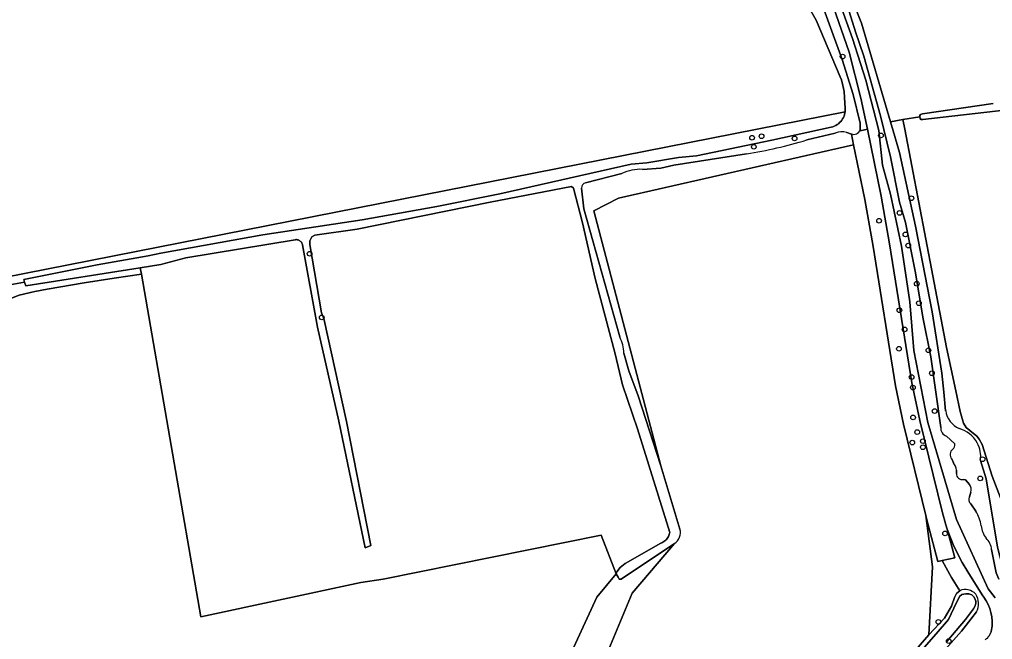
# Model space of a CAD drawing. Extents: x 161385 to 162589, y 388479 to 389756.
# Drawn here: x 162173.5 to 162377.3, y 389100.4 to 389230.2 of the extents above; entities that cross this region are included whole.
import ezdxf

# ---------------------------------------------------------------- set-up
doc = ezdxf.new("R2010")
doc.units = 0
for name, color, linetype in [('IMGEO_Boom', 7, 'Continuous'), ('IMGEO_Bouwland', 7, 'Continuous'), ('IMGEO_Grasland_agrarisch', 7, 'Continuous'), ('IMGEO_Grasland_overig', 7, 'Continuous'), ('IMGEO_Groenvoorziening', 7, 'Continuous'), ('IMGEO_Houtwal', 7, 'Continuous'), ('IMGEO_Loofbos', 7, 'Continuous'), ('IMGEO_Oever', 7, 'Continuous'), ('IMGEO_Waterloop', 7, 'Continuous')]:
    doc.layers.add(name, color=color, linetype=linetype)

msp = doc.modelspace()

# ---------------------------------------------------------------- linework, layer by layer
at = {"layer": 'IMGEO_Boom'}
for centre in [(162345.87, 389222.44), (162328.89, 389205.75), (162353.88, 389205.92), (162326.9, 389205.45), (162327.27, 389203.54), (162335.81, 389205.29), (162360.26, 389192.76), (162357.79, 389189.69), (162353.49, 389188.06), (162359.02, 389185.21), (162234.25, 389181.15), (162359.61, 389182.85), (162361.39, 389174.87), (162357.76, 389169.31), (162361.83, 389170.79), (162236.79, 389167.83), (162358.83, 389165.32), (162357.67, 389161.25), (162363.84, 389160.93), (162360.31, 389155.33), (162364.56, 389156.12), (162360.59, 389153.14), (162360.62, 389146.87), (162365.13, 389148.21), (162361.49, 389143.8), (162360.46, 389141.61), (162362.67, 389141.91), (162362.67, 389140.64), (162375.17, 389138.13), (162374.68, 389134.12), (162367.31, 389122.58), (162365.92, 389104.07), (162368.09, 389100.04)]:
    msp.add_circle(centre, 0.489, dxfattribs=at)
at = {"layer": 'IMGEO_Bouwland'}
for points in [[(162388.85, 389212.27), (162362.66, 389209.24), (162362.25, 389209.27), (162362.09, 389209.49), (162362.01, 389209.81), (162358.5, 389209.23), (162358.88, 389207.26), (162364.79, 389176.54), (162367.64, 389161.52), (162369.56, 389152.42), (162370.49, 389148.1), (162371.17, 389145.67), (162371.75, 389144.75), (162372.47, 389144.12), (162373.98, 389142.94), (162374.44, 389142.36), (162375.06, 389141.2), (162377.18, 389134.61), (162385.06, 389114.05)], [(162358.58, 389145.45), (162356.95, 389153.47), (162352.24, 389182.65), (162350.49, 389192.54), (162348.17, 389203.93), (162298.91, 389192.78), (162293.75, 389190.14), (162307.82, 389136.71), (162311.79, 389123.51)], [(162287.92, 389095.13), (162294.39, 389109.22), (162298.47, 389114.16), (162295.3, 389122.21), (162249.64, 389113.02), (162244.95, 389112.32), (162211.44, 389105.16), (162199.03, 389176.86), (162193.29, 389176.05), (162187.04, 389175.05), (162179.28, 389173.71), (162176.72, 389173.24), (162173.45, 389172.49), (162169.34, 389170.9), (162165.23, 389168.46), (162158.94, 389164.44), (162150.97, 389158.73), (162143.09, 389153.62), (162133.42, 389147.02), (162114.59, 389132.67), (162160.79, 389099.21)], [(162310.67, 389120.48), (162301.82, 389110.1), (162297.25, 389099.17), (162292.74, 389087.38), (162289.28, 389072.81), (162288.58, 389063.1), (162288.59, 389049.14), (162288.13, 389044.02), (162292.61, 389046.64), (162309.85, 389056.72), (162310.42, 389057.05), (162326.33, 389065.49), (162334.1, 389070.68), (162343.36, 389078.75), (162349.4, 389084.6), (162363.92, 389101.34), (162364.68, 389115.58), (162363.28, 389126.35), (162358.58, 389145.45)]]:
    msp.add_lwpolyline(points, dxfattribs=at)
msp.add_arc((162309.17, 389122.76), 2.73, 303.2808, 16.0385, dxfattribs=at)
at = {"layer": 'IMGEO_Grasland_agrarisch'}
for points in [[(162169.94, 389176.12), (162346.37, 389210.84), (162346.39, 389210.97), (162346.41, 389211.3), (162346.41, 389211.53), (162346.29, 389213.88), (162346.17, 389215.13), (162345.94, 389216.36), (162345.6, 389217.57), (162345.38, 389218.21), (162340.3, 389230.03), (162334.87, 389239.68), (162329.04, 389251.45), (162325.3, 389258.59), (162319.4, 389268.74), (162311.22, 389287.85), (162308.92, 389294.03), (162306.23, 389299.27), (162305.66, 389300.22), (162206.15, 389265.91), (162173.02, 389340.21)], [(162379.44, 389300.2), (162363.36, 389300.06), (162317.61, 389300.7), (162315.18, 389300.89), (162312.75, 389300.86), (162311.75, 389300.78), (162314.01, 389296.06), (162315.24, 389294.31), (162321.93, 389283.12), (162329.18, 389269.84), (162340.41, 389250), (162342.7, 389245.82), (162346.34, 389237.94), (162347.1, 389236.29), (162349.83, 389229.4), (162355.88, 389208.79), (162358.5, 389209.23), (162362.01, 389209.81), (162362.06, 389210.12), (162362.16, 389210.33), (162362.6, 389210.46), (162377.38, 389212.6)]]:
    msp.add_lwpolyline(points, dxfattribs=at)
at = {"layer": 'IMGEO_Grasland_overig'}
for points in [[(162377.83, 389109.08), (162376.36, 389111.02), (162369.7, 389125.49), (162363.72, 389145.83), (162360.8, 389160.89), (162359.92, 389171.08), (162358.21, 389182.73), (162355.92, 389193.6), (162354.2, 389199.71), (162353.43, 389206.96), (162350.76, 389217.47), (162347.9, 389226.25), (162343.89, 389237.5), (162341.03, 389243.23), (162337.16, 389250), (162331.11, 389260.59), (162326.33, 389268.61), (162322.13, 389276.24)], [(162341.16, 389234.56), (162345.74, 389221.85), (162348.1, 389214.49), (162349.55, 389208.48), (162349.55, 389206.92), (162351.04, 389207.23), (162349.7, 389213.72), (162347.25, 389223.37), (162343.95, 389232.76)], [(162343.95, 389232.76), (162347.25, 389223.37), (162349.7, 389213.72), (162351.04, 389207.23), (162353.93, 389193.19), (162355.69, 389183.23), (162360.39, 389154.09), (162362, 389146.21), (162366.68, 389127.18), (162367.5, 389124.4), (162367.76, 389123.5), (162369.17, 389119.94), (162370.88, 389116.51), (162372.06, 389114.54), (162375.1, 389109.72), (162375.46, 389109.22), (162375.94, 389108.47), (162376.34, 389107.68), (162376.67, 389106.85), (162376.92, 389106), (162377.1, 389105.13), (162377.2, 389104.25), (162377.18, 389103.14), (162376.98, 389102.05), (162376.96, 389101.98), (162376.85, 389101.7), (162376.71, 389101.42), (162376.55, 389101.16), (162376.37, 389100.92), (162376.17, 389100.69), (162375.95, 389100.49), (162375.71, 389100.3)], [(162344.33, 389206.39), (162338.35, 389204.99)], [(162348.17, 389203.93), (162347.71, 389206.22), (162346.73, 389206.54)], [(162300.07, 389160.33), (162301.07, 389156.65), (162303.04, 389151.42), (162307.82, 389136.71), (162293.75, 389190.14), (162298.91, 389192.78), (162348.17, 389203.93)], [(162325.75, 389202.1), (162310.53, 389199.67), (162307.83, 389199.08), (162303.97, 389198.82)], [(162299.63, 389197.92), (162292.05, 389195.97)], [(162291.19, 389194.91), (162291.68, 389190.53), (162299.19, 389163.73)]]:
    msp.add_lwpolyline(points, dxfattribs=at)
for points in [[(162199.03, 389176.86), (162198.79, 389178.23), (162174.8, 389174.4), (162174.57, 389175.18), (162169.11, 389174.22), (162167.11, 389172.69), (162133.42, 389147.02), (162143.09, 389153.62), (162150.97, 389158.73), (162158.94, 389164.44), (162165.23, 389168.46), (162169.34, 389170.9), (162173.45, 389172.49), (162176.72, 389173.24), (162179.28, 389173.71), (162187.04, 389175.05), (162193.29, 389176.05)], [(162367.52, 389115.37), (162366.74, 389116.9), (162365.78, 389116.7), (162363.81, 389124.39), (162363.28, 389126.35), (162364.68, 389115.58), (162363.92, 389101.34), (162367.19, 389104.86), (162368.67, 389107.35), (162369.31, 389109.18), (162369.73, 389110), (162370.41, 389110.6), (162368.69, 389113.33)]]:
    msp.add_lwpolyline(points, close=True, dxfattribs=at)
for centre, radius, start, end in [((162345.74, 389203.23), 3.46, 73.4423, 114.0939), ((162313.53, 389284.26), 83.06, 278.458, 287.3851), ((162303.54, 389189.96), 8.87, 87.206, 116.1491), ((162292.26, 389194.91), 1.08, 101.5584, 180.2701), ((162291.55, 389159.95), 8.53, 2.5517, 26.3278)]:
    msp.add_arc(centre, radius, start, end, dxfattribs=at)
at = {"layer": 'IMGEO_Groenvoorziening'}
for points in [[(162366.42, 389144.8), (162364.32, 389159.57), (162362.74, 389167.52), (162361.06, 389177.52), (162359.06, 389187.68), (162357.79, 389191.95), (162355.88, 389201.42), (162353.8, 389210.05), (162350.34, 389222.55), (162348.53, 389227.63), (162347.21, 389231.84), (162342.41, 389243.01), (162338.57, 389250), (162335.42, 389255.74), (162330.89, 389263.5), (162328.91, 389266.01), (162317.76, 389285.34), (162312.39, 389295.72), (162312.7, 389296.18), (162313.24, 389296.37), (162314.01, 389296.06), (162311.75, 389300.78)], [(162343.89, 389237.5), (162347.9, 389226.25), (162350.76, 389217.47), (162353.43, 389206.96), (162354.2, 389199.71), (162355.92, 389193.6), (162358.21, 389182.73), (162359.92, 389171.08), (162360.8, 389160.89), (162363.72, 389145.83), (162369.7, 389125.49), (162376.36, 389111.02), (162377.83, 389109.08)], [(162385.06, 389114.05), (162377.18, 389134.61), (162375.06, 389141.2), (162374.44, 389142.36), (162373.98, 389142.94), (162372.47, 389144.12), (162371.75, 389144.75), (162371.17, 389145.67), (162370.49, 389148.1), (162369.56, 389152.42), (162367.64, 389161.52), (162364.79, 389176.54), (162358.88, 389207.26), (162358.5, 389209.23), (162355.88, 389208.79), (162356.43, 389206.91), (162357.76, 389202.37), (162361.12, 389186.96), (162364.64, 389168.99), (162366.67, 389156.15), (162367.06, 389152.18), (162367.44, 389148.28)], [(162369.36, 389141.34), (162367.64, 389142.94)], [(162369.05, 389137.36), (162368.71, 389138.2)], [(162374.73, 389137.87), (162375.91, 389134.01), (162378.33, 389119.74), (162379.25, 389115.94)], [(162369.71, 389135.14), (162369.69, 389135.84)], [(162372.43, 389132.83), (162371.57, 389133.83), (162371.15, 389133.9)], [(162372.46, 389130.25), (162372.74, 389131.25)], [(162373.78, 389127.23), (162372.74, 389128.79)], [(162378.59, 389112.98), (162378, 389114.35), (162377.07, 389119.23)]]:
    msp.add_lwpolyline(points, dxfattribs=at)
for centre, radius, start, end in [((162372.34, 389149.03), 4.95, 188.7151, 245.1617), ((162368.17, 389144.62), 1.76, 174.0723, 252.308), ((162368.68, 389138.65), 6.1, 28.2889, 75.028), ((162368.28, 389141.09), 1.1, 306.2603, 13.2015), ((162368.69, 389138.65), 6.09, 352.6642, 28.3165), ((162369.72, 389139.1), 1.35, 125.5223, 221.8162), ((162367.43, 389135.79), 2.26, 1.3071, 44.2051), ((162370.93, 389135.1), 1.23, 178.3999, 280.0051), ((162370.93, 389131.71), 1.87, 345.8631, 36.8682), ((162373.32, 389129.66), 1.04, 145.4099, 236.2272), ((162367.09, 389123.04), 7.89, 8.4797, 32.0455), ((162379.94, 389124.66), 5.07, 185.1078, 217.3067), ((162373.16, 389118.77), 3.94, 6.6146, 45.6386)]:
    msp.add_arc(centre, radius, start, end, dxfattribs=at)
at = {"layer": 'IMGEO_Houtwal'}
msp.add_lwpolyline([(162292.74, 389087.38), (162297.25, 389099.17), (162301.82, 389110.1), (162310.67, 389120.48), (162299.48, 389113.03), (162299.04, 389113.03), (162298.85, 389113.42), (162298.47, 389114.16), (162294.39, 389109.22), (162287.92, 389095.13), (162284.35, 389083.99), (162282.57, 389074.95), (162282.72, 389062.17), (162286.54, 389047.84), (162288.13, 389044.02), (162288.59, 389049.14), (162288.58, 389063.1), (162289.28, 389072.81)], close=True, dxfattribs=at)
at = {"layer": 'IMGEO_Loofbos'}
for points in [[(162169.11, 389174.22), (162174.57, 389175.18), (162174.39, 389175.79), (162189.77, 389178.85), (162200.47, 389180.68), (162203.07, 389181.26), (162224.48, 389185.12), (162245.25, 389188.23), (162260.89, 389191.07), (162274.07, 389193.68), (162301.61, 389199.88), (162304.85, 389200.18), (162311.47, 389201.33), (162315.29, 389201.65), (162331.05, 389204.9), (162343.47, 389207.66), (162343.79, 389207.75), (162344.11, 389207.87), (162344.41, 389208.01), (162344.7, 389208.18), (162344.97, 389208.38), (162345.23, 389208.6), (162345.46, 389208.84), (162345.68, 389209.1), (162345.86, 389209.38), (162346.02, 389209.68), (162346.16, 389209.99), (162346.27, 389210.3), (162346.34, 389210.63), (162346.37, 389210.84), (162169.94, 389176.12)], [(162375.71, 389100.3), (162375.95, 389100.49), (162376.17, 389100.69), (162376.37, 389100.92), (162376.55, 389101.16), (162376.71, 389101.42), (162376.85, 389101.7), (162376.96, 389101.98), (162376.98, 389102.05), (162377.18, 389103.14), (162377.2, 389104.25), (162377.1, 389105.13), (162376.92, 389106), (162376.67, 389106.85), (162376.34, 389107.68), (162375.94, 389108.47), (162375.46, 389109.22), (162375.1, 389109.72), (162372.06, 389114.54), (162370.88, 389116.51), (162369.17, 389119.94), (162367.76, 389123.5), (162369.36, 389117.47), (162366.74, 389116.9), (162367.52, 389115.37), (162368.69, 389113.33), (162370.41, 389110.6)], [(162373.9, 389106.14), (162372.72, 389104.61), (162370.74, 389102.15), (162367.47, 389098.46), (162355.48, 389085.91), (162345.53, 389075.25)]]:
    msp.add_lwpolyline(points, dxfattribs=at)
msp.add_lwpolyline([(162298.21, 389160.19), (162294.05, 389175.98), (162291.38, 389187.6), (162289.49, 389194.91), (162289.11, 389195.23), (162272.05, 389191.92), (162244.23, 389186.29), (162235.31, 389185.03), (162234.73, 389184.71), (162234.29, 389183.83), (162234.29, 389183.07), (162236.73, 389168.8), (162237.21, 389167.58), (162241.99, 389146.01), (162247.1, 389120.05), (162245.88, 389119.57), (162240.37, 389146.11), (162235.91, 389165.78), (162232.76, 389183.01), (162232.73, 389183.12), (162232.69, 389183.24), (162232.65, 389183.35), (162232.59, 389183.45), (162232.52, 389183.55), (162232.45, 389183.64), (162232.37, 389183.73), (162232.28, 389183.81), (162232.18, 389183.88), (162232.08, 389183.94), (162231.97, 389183.99), (162231.86, 389184.03), (162231.74, 389184.07), (162231.62, 389184.09), (162231.51, 389184.1), (162231.39, 389184.1), (162231.27, 389184.09), (162231.23, 389184.08), (162208.35, 389180.3), (162203.09, 389178.92), (162198.79, 389178.23), (162199.03, 389176.86), (162211.44, 389105.16), (162244.95, 389112.32), (162249.64, 389113.02), (162295.3, 389122.21), (162298.47, 389114.16), (162298.56, 389114.54), (162299.3, 389115.48), (162300.32, 389116.27), (162307.77, 389120.57), (162307.99, 389120.65), (162308.21, 389120.75), (162308.42, 389120.87), (162308.62, 389121.01), (162308.81, 389121.17), (162308.98, 389121.34), (162309.13, 389121.53), (162309.27, 389121.73), (162309.39, 389121.94), (162309.48, 389122.16), (162309.56, 389122.39), (162309.62, 389122.62), (162309.65, 389122.79), (162302.91, 389144.52), (162299.74, 389153.71)], close=True, dxfattribs=at)
for centre, radius, start, end in [((162371.57, 389107.92), 2.92, 42.0884, 113.5506), ((162370.72, 389107.88), 3.62, 331.2731, 33.5891)]:
    msp.add_arc(centre, radius, start, end, dxfattribs=at)
at = {"layer": 'IMGEO_Oever'}
for points in [[(162370.41, 389110.6), (162369.73, 389110), (162369.31, 389109.18), (162368.67, 389107.35), (162367.19, 389104.86), (162363.92, 389101.34), (162349.4, 389084.6), (162343.36, 389078.75), (162334.1, 389070.68), (162326.33, 389065.49), (162310.42, 389057.05), (162309.85, 389056.72), (162297, 389048.08), (162292.79, 389045.48), (162288.52, 389043.16)], [(162354.98, 389089.63), (162365.48, 389101.59), (162368.05, 389104.57), (162369.17, 389106.92), (162370.32, 389109.35), (162370.84, 389109.83), (162371.67, 389109.96), (162372.29, 389109.93), (162372.89, 389109.73), (162373.4, 389109.22), (162373.61, 389108.74), (162373.75, 389108.4), (162373.78, 389108), (162373.62, 389107.41), (162373.29, 389106.82), (162371.58, 389104.58), (162367.68, 389099.95)], [(162367.47, 389098.46), (162370.74, 389102.15), (162372.72, 389104.61), (162373.9, 389106.14)]]:
    msp.add_lwpolyline(points, dxfattribs=at)
for centre, radius, start, end in [((162371.57, 389107.92), 2.92, 42.0884, 113.5506), ((162370.72, 389107.88), 3.62, 331.2731, 33.5891)]:
    msp.add_arc(centre, radius, start, end, dxfattribs=at)
at = {"layer": 'IMGEO_Waterloop'}
for points in [[(162334.87, 389239.68), (162340.3, 389230.03), (162345.38, 389218.21), (162345.6, 389217.57), (162345.94, 389216.36), (162346.17, 389215.13), (162346.29, 389213.88), (162346.41, 389211.53), (162346.41, 389211.3), (162346.39, 389210.97), (162346.37, 389210.84), (162346.34, 389210.63), (162346.27, 389210.3), (162346.16, 389209.99), (162346.02, 389209.68), (162345.86, 389209.38), (162345.68, 389209.1), (162345.46, 389208.84), (162345.23, 389208.6), (162344.97, 389208.38), (162344.7, 389208.18), (162344.41, 389208.01), (162344.11, 389207.87), (162343.79, 389207.75), (162343.47, 389207.66), (162331.05, 389204.9), (162315.29, 389201.65), (162311.47, 389201.33), (162304.85, 389200.18), (162301.61, 389199.88), (162274.07, 389193.68), (162260.89, 389191.07), (162245.25, 389188.23), (162224.48, 389185.12), (162203.07, 389181.26), (162200.47, 389180.68), (162189.77, 389178.85), (162174.39, 389175.79), (162174.57, 389175.18), (162174.8, 389174.4), (162198.79, 389178.23), (162203.09, 389178.92), (162208.35, 389180.3), (162231.23, 389184.08), (162231.27, 389184.09), (162231.39, 389184.1), (162231.51, 389184.1), (162231.62, 389184.09), (162231.74, 389184.07), (162231.86, 389184.03), (162231.97, 389183.99), (162232.08, 389183.94), (162232.18, 389183.88), (162232.28, 389183.81), (162232.37, 389183.73), (162232.45, 389183.64), (162232.52, 389183.55), (162232.59, 389183.45), (162232.65, 389183.35), (162232.69, 389183.24), (162232.73, 389183.12), (162232.76, 389183.01), (162235.91, 389165.78), (162240.37, 389146.11), (162245.88, 389119.57), (162247.1, 389120.05), (162241.99, 389146.01), (162237.21, 389167.58), (162236.73, 389168.8), (162234.29, 389183.07), (162234.29, 389183.83), (162234.73, 389184.71), (162235.31, 389185.03), (162244.23, 389186.29), (162272.05, 389191.92), (162289.11, 389195.23), (162289.49, 389194.91), (162291.38, 389187.6), (162294.05, 389175.98), (162298.21, 389160.19), (162299.74, 389153.71), (162302.91, 389144.52), (162309.65, 389122.79), (162309.62, 389122.62), (162309.56, 389122.39), (162309.48, 389122.16), (162309.39, 389121.94), (162309.27, 389121.73), (162309.13, 389121.53), (162308.98, 389121.34), (162308.81, 389121.17), (162308.62, 389121.01), (162308.42, 389120.87), (162308.21, 389120.75), (162307.99, 389120.65), (162307.77, 389120.57), (162300.32, 389116.27), (162299.3, 389115.48), (162298.56, 389114.54), (162298.47, 389114.16), (162298.85, 389113.42), (162299.04, 389113.03), (162299.48, 389113.03), (162310.67, 389120.48)], [(162349.55, 389206.92), (162349.55, 389208.48), (162348.1, 389214.49), (162345.74, 389221.85), (162341.16, 389234.56)], [(162367.44, 389148.28), (162367.06, 389152.18), (162366.67, 389156.15), (162364.64, 389168.99), (162361.12, 389186.96), (162357.76, 389202.37), (162356.43, 389206.91), (162355.88, 389208.79), (162349.83, 389229.4), (162347.1, 389236.29)], [(162347.21, 389231.84), (162348.53, 389227.63), (162350.34, 389222.55), (162353.8, 389210.05), (162355.88, 389201.42), (162357.79, 389191.95), (162359.06, 389187.68), (162361.06, 389177.52), (162362.74, 389167.52), (162364.32, 389159.57), (162366.42, 389144.8)], [(162377.38, 389212.6), (162362.6, 389210.46), (162362.16, 389210.33), (162362.06, 389210.12), (162362.01, 389209.81), (162362.09, 389209.49), (162362.25, 389209.27), (162362.66, 389209.24), (162388.85, 389212.27)], [(162338.35, 389204.99), (162344.33, 389206.39)], [(162346.73, 389206.54), (162347.71, 389206.22)], [(162347.71, 389206.22), (162348.17, 389203.93), (162350.49, 389192.54), (162352.24, 389182.65), (162356.95, 389153.47), (162358.58, 389145.45), (162363.28, 389126.35), (162363.81, 389124.39), (162365.78, 389116.7), (162366.74, 389116.9), (162369.36, 389117.47), (162367.76, 389123.5), (162367.5, 389124.4), (162366.68, 389127.18), (162362, 389146.21)], [(162362, 389146.21), (162360.39, 389154.09), (162355.69, 389183.23), (162353.93, 389193.19), (162351.04, 389207.23), (162349.55, 389206.92)], [(162303.97, 389198.82), (162307.83, 389199.08), (162310.53, 389199.67), (162325.75, 389202.1)], [(162292.05, 389195.97), (162299.63, 389197.92)], [(162299.19, 389163.73), (162291.68, 389190.53), (162291.19, 389194.91)], [(162307.82, 389136.71), (162303.04, 389151.42), (162301.07, 389156.65), (162300.07, 389160.33)], [(162367.64, 389142.94), (162369.36, 389141.34)], [(162368.71, 389138.2), (162369.05, 389137.36)], [(162379.25, 389115.94), (162378.33, 389119.74), (162375.91, 389134.01), (162374.73, 389137.87)], [(162311.79, 389123.51), (162307.82, 389136.71)], [(162369.69, 389135.84), (162369.71, 389135.14)], [(162371.15, 389133.9), (162371.57, 389133.83), (162372.43, 389132.83)], [(162372.74, 389131.25), (162372.46, 389130.25)], [(162372.74, 389128.79), (162373.78, 389127.23)], [(162377.07, 389119.23), (162378, 389114.35), (162378.59, 389112.98)], [(162367.68, 389099.95), (162371.58, 389104.58), (162373.29, 389106.82), (162373.62, 389107.41), (162373.78, 389108), (162373.75, 389108.4), (162373.61, 389108.74), (162373.4, 389109.22), (162372.89, 389109.73), (162372.29, 389109.93), (162371.67, 389109.96), (162370.84, 389109.83), (162370.32, 389109.35), (162369.17, 389106.92), (162368.05, 389104.57), (162365.48, 389101.59), (162354.98, 389089.63)]]:
    msp.add_lwpolyline(points, dxfattribs=at)
for centre, radius, start, end in [((162345.74, 389203.23), 3.46, 73.4423, 114.0939), ((162348.22, 389207.65), 1.51, 250.1835, 331.3986), ((162348.22, 389207.65), 1.51, 250.1835, 331.3986), ((162313.53, 389284.26), 83.06, 278.458, 287.3851), ((162303.54, 389189.96), 8.87, 87.206, 116.1491), ((162292.26, 389194.91), 1.08, 101.5584, 180.2701), ((162291.55, 389159.95), 8.53, 2.5517, 26.3278), ((162372.34, 389149.03), 4.95, 188.7151, 245.1617), ((162368.17, 389144.62), 1.76, 174.0723, 252.308), ((162368.68, 389138.65), 6.1, 28.2889, 75.028), ((162368.28, 389141.09), 1.1, 306.2603, 13.2015), ((162368.69, 389138.65), 6.09, 352.6642, 28.3165), ((162369.72, 389139.1), 1.35, 125.5223, 221.8162), ((162367.43, 389135.79), 2.26, 1.3071, 44.2051), ((162370.93, 389135.1), 1.23, 178.3999, 280.0051), ((162370.93, 389131.71), 1.87, 345.8631, 36.8682), ((162373.32, 389129.66), 1.04, 145.4099, 236.2272), ((162367.09, 389123.04), 7.89, 8.4797, 32.0455), ((162309.17, 389122.76), 2.73, 303.2808, 16.0385), ((162379.94, 389124.66), 5.07, 185.1078, 217.3067), ((162373.16, 389118.77), 3.94, 6.6146, 45.6386)]:
    msp.add_arc(centre, radius, start, end, dxfattribs=at)

doc.saveas('drawing.dxf')
